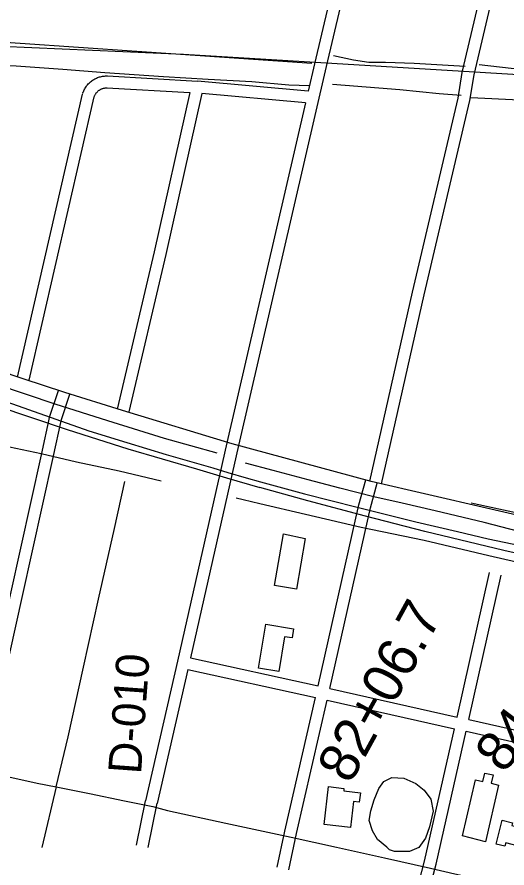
# Model space of a CAD drawing. Extents: x 3598634 to 3636690, y 517270 to 542944.
# Drawn here: x 3621750 to 3622982, y 537885 to 540025 of the extents above; entities that cross this region are included whole.
import ezdxf

# ---------------------------------------------------------------- set-up
doc = ezdxf.new("R2010")
doc.units = 0
for name, color, linetype in [('V-BLDG-OTLN', 7, 'Continuous'), ('V-RAIL-TRAK', 7, 'Continuous'), ('V-RIVR-RANG-IDEN', 7, 'Continuous'), ('V-ROAD-CNTR', 7, 'Continuous'), ('V-SITE-VEGE', 7, 'Continuous'), ('V-SURV-IDEN', 7, 'Continuous'), ('V-TOPO-SHOR', 7, 'Continuous')]:
    doc.layers.add(name, color=color, linetype=linetype)

msp = doc.modelspace()

# ---------------------------------------------------------------- linework, layer by layer
at = {"layer": 'V-BLDG-OTLN'}
for points in [[(3622474.8, 538714), (3622453, 538586.5), (3622397.9, 538595.9), (3622420.1, 538725.8)], [(3622375.5, 538498.7), (3622445.5, 538486.6), (3622441.8, 538463.7), (3622422.4, 538466.8), (3622408.2, 538379.2), (3622357.6, 538387.3)], [(3622870.7, 537966.2), (3622903, 538107), (3622921.7, 538102.7), (3622926.6, 538123.9), (3622947.2, 538119.2), (3622942.4, 538098.2), (3622961.1, 538093.9), (3622928.4, 537951.4)], [(3622533.5, 538090), (3622572.4, 538085), (3622571.7, 538079), (3622613.6, 538074.2), (3622610.9, 538051), (3622595.9, 538052.7), (3622588.4, 537987.2), (3622522.6, 537994.7)], [(3623125.3, 538033.3), (3623096, 537913.4), (3623075.6, 537918.4), (3623077.1, 537924.5), (3623042.6, 537933), (3623041.5, 537928.7), (3623009.9, 537936.5), (3623011, 537940.6), (3622978.9, 537948.4), (3622976.8, 537939.9), (3622955, 537945.3), (3622969.8, 538005.6), (3622995.9, 537999.2), (3622994.2, 537992.5), (3623019.1, 537986.4), (3623032.3, 538040.7), (3623093.5, 538025.7), (3623097.1, 538040.6)]]:
    msp.add_lwpolyline(points, close=True, dxfattribs=at)
at = {"layer": 'V-RAIL-TRAK'}
for points in [[(3619423.8, 540123.4), (3619462.3, 540099.3), (3619547.4, 540048.7), (3619641.8, 539993.4), (3619730.4, 539941.5), (3619822.1, 539890.5), (3619898.5, 539849.2), (3619939.9, 539824.8), (3620026.3, 539778.6), (3620129.7, 539727.2), (3620212.4, 539683.6), (3620269, 539655.4), (3620340.7, 539619.7), (3620482.5, 539553.2), (3620626.7, 539487), (3620743.8, 539434.9), (3620881.7, 539375), (3621011.8, 539321.2), (3621150, 539266), (3621275.4, 539217.8), (3621421, 539163), (3621565.9, 539111.7), (3621695.2, 539067.1), (3621930.8, 538984.4)], [(3619645.5, 539973.2), (3619734, 539921.4), (3619825.7, 539870.3), (3619902.1, 539829), (3619943.6, 539804.6), (3620029.9, 539758.4), (3620133.4, 539707), (3620216, 539663.4), (3620344.4, 539599.5), (3620486.2, 539533), (3620630.3, 539466.8), (3620747.5, 539414.7), (3620885.3, 539354.8), (3621015.4, 539301), (3621153.7, 539245.8), (3621279, 539197.6), (3621424.7, 539142.8), (3621569.6, 539091.5), (3621698.8, 539046.9), (3621876.6, 538987.5), (3622029, 538938.9), (3622201.2, 538888.5), (3622277.2, 538866.1), (3622360.5, 538841.5)], [(3634363.5, 539140), (3625030.6, 539744.6), (3623425.4, 539853.9), (3622168.8, 539930.4), (3621634.5, 539953.7)], [(3621930.8, 538984.4), (3622026.5, 538955.1), (3622125.1, 538924.7), (3622242.8, 538891), (3622280.4, 538879.8), (3622326.1, 538866.1), (3622362.8, 538856.1)], [(3623063.9, 538663), (3622974.2, 538683.2), (3622775.8, 538731.4), (3622626.3, 538770), (3622481.3, 538808.7), (3622360.5, 538841.5)], [(3622362.8, 538856.1), (3622472.8, 538826.3), (3622605.6, 538792.1), (3622753.3, 538755.5), (3622857.4, 538731.1), (3622935.2, 538713), (3623095.7, 538679.1)]]:
    msp.add_lwpolyline(points, dxfattribs=at)
at = {"layer": 'V-ROAD-CNTR'}
for p, q in [((3621848.8, 538089), (3621812.7, 537936.8)), ((3622092.1, 538039.8), (3622128.6, 538030.1))]:
    msp.add_line(p, q, dxfattribs=at)
for points in [[(3622621.2, 540429.5), (3622498.2, 539907), (3622482.3, 539838.4)], [(3622650.4, 540422.7), (3622527.4, 539900.2), (3622306.8, 538947.8), (3622186.5, 538413.9)], [(3622637.5, 538857.9), (3622744.5, 539332.7), (3622859.2, 539820.2), (3622869.8, 539885.3), (3622978.4, 540346.2)], [(3622666.7, 538851.3), (3622773.7, 539326), (3622888.7, 539814.4), (3622899.3, 539879.4), (3623007.6, 540339.4)], [(3620830.6, 540022.4), (3621610.9, 539969.3), (3622491.3, 539908.7)], [(3621915.5, 539832.3), (3621916.2, 539834.5), (3621917.2, 539836.9), (3621918.2, 539839.3), (3621919.3, 539841.6), (3621920.5, 539843.9), (3621921.8, 539846.1), (3621923.2, 539848.3), (3621924.7, 539850.4), (3621926.2, 539852.4), (3621927.9, 539854.4), (3621929.6, 539856.4), (3621931.4, 539858.2), (3621933.3, 539860), (3621935.2, 539861.7), (3621937.2, 539863.3), (3621939.3, 539864.8), (3621941.4, 539866.3), (3621943.6, 539867.7), (3621945.9, 539868.9), (3621948.1, 539870.1), (3621950.5, 539871.2), (3621952.9, 539872.2), (3621955.3, 539873.1), (3621957.8, 539873.9), (3621960.2, 539874.6), (3621962.8, 539875.2), (3621965.3, 539875.7), (3621967.8, 539876.1), (3621970.4, 539876.3), (3621973, 539876.5), (3621975.5, 539876.6), (3621977.3, 539876.6)], [(3621978, 539876.6), (3622204.3, 539863.5)], [(3621943.9, 539822.7), (3621944.5, 539824.3), (3621945, 539825.6), (3621945.5, 539826.8), (3621946.1, 539828.1), (3621946.7, 539829.3), (3621947.4, 539830.5), (3621948.1, 539831.6), (3621948.9, 539832.7), (3621949.7, 539833.8), (3621950.6, 539834.9), (3621951.5, 539835.9), (3621952.5, 539836.9), (3621953.5, 539837.8), (3621954.5, 539838.7), (3621955.6, 539839.6), (3621956.7, 539840.4), (3621957.8, 539841.1), (3621958.9, 539841.9), (3621960.1, 539842.5), (3621961.3, 539843.2), (3621962.6, 539843.7), (3621963.8, 539844.3), (3621965.1, 539844.7), (3621966.4, 539845.2), (3621967.7, 539845.5), (3621969.1, 539845.8), (3621970.4, 539846.1), (3621971.7, 539846.3), (3621973.1, 539846.5), (3621974.5, 539846.5), (3621975.9, 539846.6), (3621977.1, 539846.6)], [(3621976.3, 539846.6), (3622185, 539834.6)], [(3622482.3, 539838.4), (3622204.3, 539863.5)], [(3621751.4, 539118.9), (3621915.1, 539830.9)], [(3622185, 539834.6), (3622095.4, 539434.7), (3622002.4, 539038.6)], [(3622215.2, 539832.4), (3622124.6, 539428), (3622031.6, 539031.7)], [(3622475.5, 539808.9), (3622215.2, 539832.4)], [(3621780.6, 539112.1), (3621944.3, 539824.2)], [(3622475.5, 539808.9), (3622277.6, 538954.5), (3622153.8, 538405.2), (3622073.1, 538054.3)], [(3624003.8, 538585.5), (3623697, 538632.3), (3623342.7, 538698.2), (3623075.6, 538756.4), (3622640.8, 538857.3), (3622291, 538951.5), (3622015.3, 539035.7), (3621870.4, 539080.6), (3621766.2, 539115.4), (3621444.6, 539222.8)], [(3621588, 537923.6), (3621639.8, 538147.3), (3621734.1, 538572.2), (3621812, 538923.6), (3621832.8, 539021.2), (3621854.8, 539085.9)], [(3621617.3, 537916.9), (3621669, 538140.6), (3621763.4, 538565.7), (3621841.3, 538917.2), (3621861.8, 539013.2), (3621883.2, 539076.2)], [(3621848.8, 538089), (3621878.8, 538215), (3621917.4, 538390.3), (3621955.5, 538561), (3621995.7, 538738.8), (3622021.1, 538857.1)], [(3622507.2, 538343.1), (3622610, 538798), (3622627.2, 538861)], [(3622536.5, 538336.6), (3622639.1, 538790.8), (3622656.1, 538853.1)], [(3622856.9, 538264.8), (3622938.5, 538628.2)], [(3622886.2, 538258.3), (3622967.7, 538621.6)], [(3622186.5, 538413.9), (3622507.2, 538343.1)], [(3622179.8, 538384.6), (3622102.4, 538047.6)], [(3622179.8, 538384.6), (3622500.5, 538313.8)], [(3622536.5, 538336.6), (3622856.9, 538264.8)], [(3622404.4, 537887.4), (3622424, 537978.3), (3622500.5, 538313.8)], [(3622433.8, 537881.1), (3622453.3, 537971.8), (3622529.8, 538307.3)], [(3622529.8, 538307.3), (3622850.3, 538235.6)], [(3622886.2, 538258.3), (3623216.3, 538183.8)], [(3622747.6, 537798.3), (3622774.6, 537902.4), (3622850.3, 538235.6)], [(3622776.7, 537790.8), (3622803.7, 537895.3), (3622879.6, 538229)], [(3622879.6, 538229), (3623209.6, 538154.5)], [(3621450.7, 538177.5), (3621526.7, 538159.5), (3621612.8, 538140.6), (3621655, 538131.5), (3621722.4, 538116.5), (3621801.4, 538098.8), (3621848.8, 538089), (3621932.7, 538072.4), (3622020.3, 538053.8), (3622092.1, 538039.8)], [(3622072.2, 538054.1), (3622049.5, 537943)], [(3622101.6, 538048.1), (3622078.9, 537937)], [(3622128.6, 538030.1), (3622275.7, 537998.4), (3622439.3, 537962.5), (3622553.7, 537937.7), (3622674, 537910.5), (3622789.7, 537884.7), (3622850.9, 537871.1), (3623031.3, 537830.9), (3623144.6, 537803.8), (3623191.3, 537792.6), (3623434.6, 537736.5), (3623493, 537722.4), (3623563.1, 537705.6), (3623723.5, 537669.7), (3623844.7, 537642.4), (3623988, 537608.4), (3624129.7, 537576.4), (3624195.6, 537561.2), (3624252.7, 537547.9), (3624314.8, 537533.5)]]:
    msp.add_lwpolyline(points, dxfattribs=at)
at = {"layer": 'V-SITE-VEGE'}
msp.add_lwpolyline([(3622680.1, 537938.1), (3622656.8, 537956.6), (3622643.9, 537979.1), (3622635.8, 538005), (3622639.8, 538028.9), (3622648.4, 538056.9), (3622660.1, 538084.8), (3622672.6, 538103.2), (3622692.7, 538112.6), (3622723.1, 538111.4), (3622753.4, 538097.5), (3622773.8, 538081.1), (3622790.5, 538058.3), (3622796.4, 538028.2), (3622787.7, 537989), (3622777.1, 537960.5), (3622760.3, 537937.2), (3622737.3, 537926.6), (3622699.4, 537926.5), (3622687.1, 537930.6)], close=True, dxfattribs=at)
at = {"layer": 'V-TOPO-SHOR'}
for p, q in [((3622394.1, 538884.5), (3622325.1, 538902.8)), ((3622318.6, 538810.6), (3622301.2, 538814.7))]:
    msp.add_line(p, q, dxfattribs=at)
for points in [[(3622546.4, 539927.8), (3622596.4, 539917), (3622634.5, 539911.5), (3622676.8, 539911.3), (3622748.8, 539908.2), (3622876.7, 539900.8)], [(3621625.3, 539907), (3621748.1, 539902.2), (3621865.3, 539893.2), (3621971.1, 539884.8), (3622118.6, 539875.4), (3622231.2, 539868.5), (3622340.4, 539862.2)], [(3622912.2, 539905.4), (3622992.6, 539896.4), (3623074.2, 539890.7), (3623149.7, 539884.9), (3623225.8, 539886), (3623277.8, 539881.8), (3623307.4, 539876.8), (3623334.6, 539871.9), (3623370.2, 539869.2), (3623413.1, 539867.7), (3623437.3, 539872.6), (3623459.7, 539878.3), (3623476.5, 539882.4), (3623499.8, 539883.7), (3623506.8, 539885.4)], [(3622340.4, 539862.2), (3622433.7, 539854.3), (3622485.7, 539852.8)], [(3622543.5, 539855.5), (3622660, 539846.4), (3622712.5, 539842.1), (3622811.4, 539832), (3622866.8, 539827.8)], [(3622891.5, 539822), (3623014, 539816), (3623123.2, 539809.5), (3623273, 539799), (3623369, 539791.6), (3623424.2, 539789.3), (3623442.1, 539785.7), (3623468.8, 539786.7), (3623513.5, 539784.4), (3623559.4, 539780.2)], [(3622112.6, 538858.2), (3622007.2, 538882.7), (3621900.2, 538905.9), (3621811.4, 538926.8), (3621698.7, 538950), (3621557.1, 538985.6), (3621446.8, 539011.2), (3621333.1, 539038.3), (3621197.8, 539065.8), (3621053.8, 539097.1), (3620966, 539116), (3620818.3, 539150.2), (3620656.1, 539188.1), (3620508.3, 539224.2), (3620462.7, 539232.7), (3620362, 539256.9), (3620251.1, 539287.8), (3620146, 539311), (3620046.7, 539333.8), (3619942.6, 539350.8), (3619857.7, 539366.9), (3619761.3, 539381.5), (3619669.2, 539398.1), (3619562.2, 539416)], [(3622253.9, 538928.1), (3622121.5, 538965.4), (3621978.5, 539009.1), (3621846, 539051), (3621698.7, 539101), (3621593.1, 539135.2), (3621469.3, 539177.1), (3621357, 539220), (3621247.5, 539260), (3621166.9, 539291.7)], [(3623011.7, 538731.3), (3622924.7, 538754.2), (3622801.4, 538783.1), (3622718.4, 538802.9), (3622647.2, 538818.6), (3622562.2, 538840.4), (3622482.3, 538861.5), (3622394.1, 538884.5)], [(3623638.2, 538508.8), (3623521.3, 538536.1), (3623354.8, 538572.1), (3623229.3, 538601), (3623104.6, 538631.5), (3622936.3, 538670.4), (3622773.9, 538708.9), (3622615.8, 538741.2), (3622476, 538774.2), (3622361.2, 538800.9), (3622318.6, 538810.6)], [(3623317.8, 538712), (3623190.8, 538739.2), (3623090, 538759.5), (3622899.5, 538800.6), (3622891.9, 538802.5)]]:
    msp.add_lwpolyline(points, dxfattribs=at)

# ---------------------------------------------------------------- texts
at = {"layer": 'V-RIVR-RANG-IDEN'}
msp.add_text('D-010', height=83, rotation=85.8643, dxfattribs=at).set_placement((3622062, 538119.7))
at = {"layer": 'V-SURV-IDEN'}
for s, rotation, p in [('82+06.7', 61.329, (3622588, 538093.6)), ('84+83.1', 53.2024, (3622974.6, 538119.9))]:
    msp.add_text(s, height=100, rotation=rotation, dxfattribs=at).set_placement(p)

doc.saveas('drawing.dxf')
